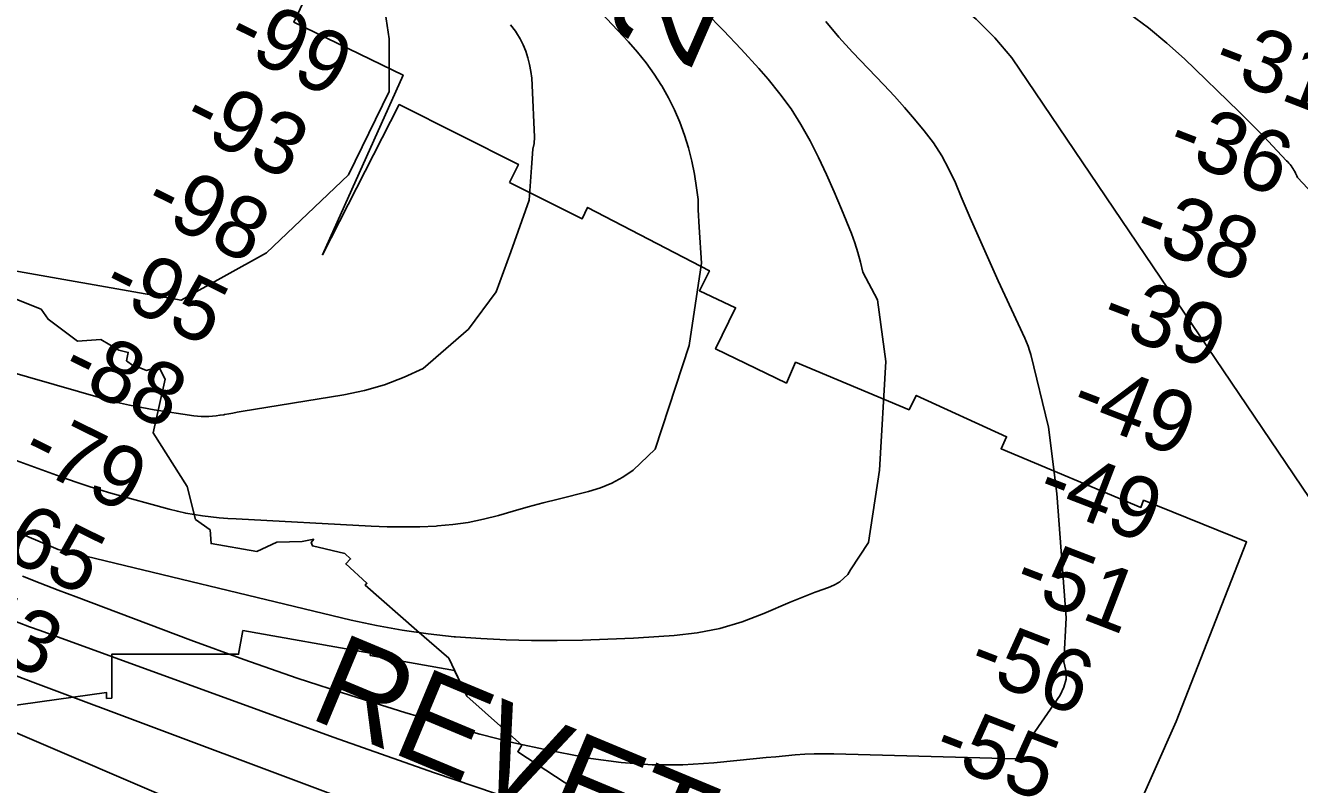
# Model space of a CAD drawing. Extents: x 3263578 to 3301413, y 764927 to 798602.
# Drawn here: x 3281967 to 3283343, y 783206 to 784025 of the extents above; entities that cross this region are included whole.
import ezdxf

# ---------------------------------------------------------------- set-up
doc = ezdxf.new("R2010")
doc.units = 0
for name, color, linetype in [('V-RIVR-IDEN', 7, 'Continuous'), ('V-RIVR-RANG', 7, 'Continuous'), ('V-RRAP-RVMT', 7, 'Continuous'), ('V-RRAP-RVMT-IDEN', 7, 'Continuous'), ('V-TOPO-DPTH', 7, 'Continuous'), ('V-TOPO-MAJR', 7, 'Continuous'), ('V-TOPO-MINR', 7, 'Continuous')]:
    doc.layers.add(name, color=color, linetype=linetype)

msp = doc.modelspace()

# ---------------------------------------------------------------- linework, layer by layer
at = {"layer": 'V-RRAP-RVMT'}
for points in [[(3281527, 784176.8), (3281659.2, 784111.8), (3281678.1, 784148.8), (3281803, 784083.6), (3281841.2, 784155.5), (3281953.1, 784099.7), (3281963.9, 784122.4), (3282083.6, 784070.4), (3282087.1, 784078.4), (3282110.2, 784068.8), (3282133.9, 784114.1), (3282266.9, 784050.1), (3282256.8, 784028.8), (3282374.6, 783971.7), (3282287.6, 783777.8), (3282370.5, 783940), (3282499.2, 783875.4), (3282489.6, 783855.9)], [(3282489.6, 783855.9), (3282568.1, 783816.8), (3282573.8, 783828.9), (3282705.5, 783760.7), (3282694.6, 783739), (3282733.7, 783720.6), (3282712.1, 783676.3), (3282788.6, 783639.4), (3282798.4, 783661.9), (3282921, 783610.7), (3282928.7, 783626.1), (3283026.3, 783581.4), (3283020.4, 783568.5), (3283171.4, 783505.3), (3283174.3, 783512.9), (3283285.4, 783468), (3283209.3, 783274), (3283134.3, 783104.8)], [(3282111.5, 783656.7), (3282110.1, 783657), (3282097.5, 783653), (3282089.8, 783656.1), (3282083, 783653.5), (3282082.9, 783658.5), (3282075.9, 783663.5), (3282077.8, 783672.5), (3282067.8, 783675), (3282048.2, 783686.4), (3282022.9, 783684.8), (3281991.4, 783708.3), (3281983.8, 783719.1), (3281948.5, 783733.3), (3281941.9, 783731.9), (3281922.7, 783737.9), (3281854.3, 783729), (3281831.8, 783718.8), (3281797.8, 783719.2), (3281796, 783714.6), (3281732.7, 783688.9), (3281642.2, 783733), (3281645.5, 783741.2)], [(3282278.1, 783471.1), (3282265.6, 783468.4), (3282238.2, 783467.6), (3282216.8, 783457.6), (3282167.4, 783466.2), (3282166.4, 783481), (3282150.4, 783492.2), (3282141.5, 783527.8), (3282104.8, 783585.7), (3282117.9, 783643.6), (3282112.2, 783654.2), (3282111.5, 783656.7)], [(3282559, 783201.9), (3282498.4, 783241.6), (3282503, 783248.8), (3282443.4, 783301.6), (3282424, 783342.6), (3282389.6, 783372.5), (3282333.8, 783421.2), (3282335.5, 783423.3), (3282312.8, 783444.2), (3282318, 783449.7), (3282311.7, 783455.6), (3282276.7, 783463.7), (3282275.4, 783467.4), (3282278.1, 783471.1)], [(3281280, 783369.5), (3281419.9, 783369.3), (3281419.9, 783318.8), (3281549.9, 783318.7), (3281549.9, 783294.2), (3281679.9, 783294.1), (3281680, 783271.6), (3281751.1, 783271.5), (3281750.4, 783275.4), (3281906.1, 783296.9), (3281907.7, 783285.1), (3282054.3, 783305.5), (3282054.5, 783299.1), (3282060, 783299.2)], [(3282060, 783299.2), (3282060.1, 783346.7), (3282197.1, 783346.7), (3282201.7, 783372.3)], [(3282201.7, 783372.3), (3282339.6, 783348.1), (3282339.1, 783345.5), (3282430.2, 783329.3), (3282443.4, 783301.6), (3282503, 783248.8), (3282498.4, 783241.6), (3282559, 783201.9), (3282544.1, 783135.2), (3282551.3, 783129.1), (3282575.4, 783135.2), (3282601.3, 783129.6), (3282618.4, 783121.2), (3282714, 783119.2), (3282752.9, 783105), (3282797.1, 783079.9), (3282794.8, 783073.9), (3282916.2, 783027.3), (3282906.1, 783001.2), (3283027.4, 782954.6)]]:
    msp.add_lwpolyline(points, dxfattribs=at)
at = {"layer": 'V-TOPO-DPTH'}
for points in [[(3283660.9, 783519.7), (3283340.5, 783861.4), (3283339.7, 783863), (3283338.9, 783864.5), (3283338.1, 783866.1), (3283337.4, 783867.7), (3283336.6, 783869.2), (3283335.7, 783870.7), (3283334.8, 783872.2), (3283333.8, 783873.6), (3283333.6, 783873.8), (3283332.4, 783875.2), (3283331.2, 783876.7), (3283330, 783878.1), (3283328.7, 783879.4), (3283313.4, 783895.6), (3283304.5, 783905), (3283295.4, 783914.3), (3283286.2, 783923.4), (3283276.9, 783932.5), (3283218.4, 783989.2), (3283199.4, 784006.4), (3283179.7, 784022.8), (3283158.9, 784037.8)], [(3283158.9, 784037.8), (3283179.7, 784022.8), (3283199.4, 784006.4), (3283218.4, 783989.2), (3283276.9, 783932.5), (3283286.2, 783923.4), (3283295.4, 783914.3), (3283304.5, 783905), (3283313.4, 783895.6), (3283328.7, 783879.4), (3283330, 783878.1), (3283331.2, 783876.7), (3283332.4, 783875.2), (3283333.6, 783873.8), (3283333.8, 783873.6), (3283334.8, 783872.2), (3283335.7, 783870.7), (3283336.6, 783869.2), (3283337.4, 783867.7), (3283338.1, 783866.1), (3283338.9, 783864.5), (3283339.7, 783863), (3283340.5, 783861.4), (3283660.9, 783519.7)], [(3283979.6, 782089.4), (3282888, 782862.5), (3281912.3, 783281), (3281651.6, 783366.2), (3281607.5, 783380.8), (3281563.5, 783395.7), (3281519.6, 783411.1), (3281475.8, 783426.8), (3281432.4, 783443.3), (3281389.4, 783460.7), (3281346.9, 783479.4), (3281304.8, 783499), (3280858.2, 783715.4)], [(3283979.6, 782089.4), (3282888, 782862.5), (3281912.3, 783281), (3281651.6, 783366.2), (3281607.5, 783380.8), (3281563.5, 783395.7), (3281519.6, 783411.1), (3281475.8, 783426.8), (3281432.4, 783443.3), (3281389.4, 783460.7), (3281346.9, 783479.4), (3281304.8, 783499), (3280858.2, 783715.4)], [(3281957, 783323.4), (3281977.8, 783315.5), (3282790.3, 783011.4)], [(3282790.3, 783011.4), (3281977.8, 783315.5), (3281957, 783323.4)]]:
    msp.add_lwpolyline(points, dxfattribs=at)
at = {"layer": 'V-TOPO-MAJR'}
for points in [[(3283607.3, 783140.4), (3283032, 783990.3), (3283013.7, 784011.9), (3282993.3, 784032), (3282968.3, 784053.3), (3282933, 784081.7), (3282896.6, 784108.6), (3282858.7, 784133.2), (3282819.7, 784156.4), (3282535.8, 784313.8), (3282521.1, 784321.9), (3282506.3, 784330.1), (3282491.5, 784338.1), (3282476.7, 784346.2), (3282462, 784354.4), (3282447.4, 784362.7), (3282432.9, 784371.4), (3282418.6, 784380.2), (3281985.6, 784652.4), (3281939.5, 784683.5)], [(3282227.2, 783780.1), (3282315.8, 783864), (3282359.5, 783954.1), (3282359.6, 784010.9), (3282353, 784054.3), (3282333.1, 784084.4), (3282279.7, 784121.3), (3282186.2, 784158.3), (3282042.7, 784185.4), (3281929.1, 784205.7), (3281792.2, 784232.8), (3281702, 784236.3), (3281655.3, 784249.8), (3281618.6, 784256.6), (3281568.5, 784273.4), (3281472.5, 784307.7)], [(3280966.1, 783870.6), (3281217.4, 783726.3), (3281325.9, 783666.6), (3281435.7, 783609.5), (3281547.4, 783556.3), (3281660.4, 783505.8), (3281875.2, 783414.2), (3281881.8, 783411.5), (3281888.5, 783408.7), (3281895.2, 783406), (3281901.8, 783403.4), (3281908.6, 783400.8), (3281915.3, 783398.2), (3281921.9, 783395.6), (3281928.6, 783392.9), (3281937.6, 783389.4), (3281948.8, 783385), (3281960.1, 783380.7), (3281971.3, 783376.5), (3281982.6, 783372.3), (3282299.1, 783257.3), (3282408.4, 783218.8), (3282518.1, 783181.7)], [(3281920.2, 783766.6), (3282135, 783728.7), (3282227.2, 783780.1)]]:
    msp.add_lwpolyline(points, dxfattribs=at)
at = {"layer": 'V-TOPO-MINR'}
for points in [[(3281650.3, 783609.4), (3282002.2, 783459.7), (3282318.5, 783383.6), (3282346.1, 783377.7), (3282373.7, 783372.6), (3282401.6, 783368.7), (3282429.7, 783365.7), (3282431.1, 783365.6), (3282458.5, 783363.7), (3282486, 783362.3), (3282513.4, 783361.7), (3282540.9, 783361.6), (3282568.4, 783362.1), (3282595.8, 783362.9), (3282623.3, 783364.2), (3282650.7, 783365.9), (3282667.2, 783367), (3282692.1, 783370), (3282716.6, 783374.7), (3282740.6, 783381.8), (3282764.1, 783390.6), (3282792.7, 783402.9), (3282801.6, 783406.7), (3282810.6, 783410.3), (3282819.7, 783413.8), (3282828.8, 783417.1), (3282835.7, 783419.6), (3282841.1, 783422), (3282846.2, 783425), (3282850.7, 783428.7), (3282854.9, 783432.9), (3282857.8, 783437.7), (3282877.2, 783467.2), (3282889.2, 783545.4), (3282896, 783662.6), (3282887, 783729.1), (3282870.9, 783759.2), (3282868.6, 783769.8), (3282865.8, 783780.3), (3282862.5, 783790.6), (3282858.7, 783800.7), (3282848, 783827.2), (3282840.1, 783845.8), (3282832, 783864.4), (3282823.3, 783882.7), (3282814.2, 783900.8), (3282804.3, 783918.4), (3282793.6, 783935.4), (3282781.6, 783951.6), (3282768.8, 783967.2), (3282758.6, 783978.8), (3282739.7, 783999.6), (3282720.6, 784020), (3282700.9, 784039.9)], [(3282694.4, 783807.7), (3282693.3, 783826.4), (3282693.1, 783837.6), (3282691.6, 783850.2), (3282689.4, 783864.7), (3282686.6, 783879), (3282682.9, 783893.1), (3282678.6, 783907.1), (3282673.4, 783920.8), (3282667.7, 783934.2), (3282661.1, 783947.2), (3282654, 783960), (3282653.8, 783960.4), (3282645.7, 783972.9), (3282637.2, 783985), (3282627.8, 783996.5), (3282618, 784007.7), (3282582.8, 784045)], [(3283660.9, 783519.7), (3283340.5, 783861.4), (3283339.7, 783863), (3283338.9, 783864.5), (3283338.1, 783866.1), (3283337.4, 783867.7), (3283336.6, 783869.2), (3283335.7, 783870.7), (3283334.8, 783872.2), (3283333.8, 783873.6), (3283333.6, 783873.8), (3283332.4, 783875.2), (3283331.2, 783876.7), (3283330, 783878.1), (3283328.7, 783879.4), (3283313.4, 783895.6), (3283304.5, 783905), (3283295.4, 783914.3), (3283286.2, 783923.4), (3283276.9, 783932.5), (3283218.4, 783989.2), (3283199.4, 784006.4), (3283179.7, 784022.8), (3283158.9, 784037.8)], [(3281963.7, 783431.1), (3281982.9, 783423.5), (3282002.2, 783416), (3282021.5, 783408.6), (3282145.3, 783362), (3282202.7, 783341.1), (3282260.3, 783321), (3282318.3, 783302.1), (3282376.6, 783284), (3282420.8, 783270.8), (3282457.4, 783260.6), (3282494.1, 783251.2), (3282531.2, 783243.1), (3282568.5, 783235.9), (3282577.2, 783234.4), (3282610.3, 783229.9), (3282643.5, 783227.3), (3282676.8, 783227.5), (3282710.2, 783229.5), (3282756.2, 783234.1), (3282766.6, 783235.2), (3282777, 783236.2), (3282787.5, 783237.1), (3282797.9, 783238.1), (3282808.3, 783238.8), (3282818.7, 783239.3), (3282829.2, 783239.4), (3282839.6, 783239.3), (3283036.8, 783233.8), (3283084.1, 783302.7), (3283088.2, 783311.3), (3283090.6, 783320), (3283090.3, 783329.1), (3283088.1, 783338.4), (3283090.7, 783385.9), (3283080.6, 783520.2), (3283071.7, 783591.8), (3283052.3, 783670.2), (3283051, 783674.7), (3283049.5, 783679.2), (3283047.8, 783683.7), (3283045.9, 783688), (3283017.3, 783749.8), (3283007, 783772.3), (3282996.9, 783794.9), (3282987.1, 783817.6), (3282977.4, 783840.4), (3282971, 783855.6), (3282964, 783870.4), (3282956.2, 783884.8), (3282947.2, 783898.5), (3282937.4, 783911.7), (3282926.9, 783924.3), (3282916.1, 783936.8), (3282905.1, 783949.1), (3282893.8, 783961.1), (3282859.9, 783996.5), (3282845.2, 784012.8), (3282831.2, 784029.7)], [(3282514.8, 783891.8), (3282516.1, 783898.1), (3282516.5, 783904.7), (3282514.2, 783960.8), (3282513.6, 783968.3), (3282512.7, 783975.7), (3282511.2, 783983.1), (3282509.5, 783990.4), (3282507.1, 783997.5), (3282504.3, 784004.4), (3282500.9, 784011), (3282497.1, 784017.4), (3282495.9, 784019.2), (3282490.8, 784026.1)], [(3281913.8, 783662), (3282053.1, 783622.1), (3282066.1, 783618.6), (3282079.3, 783615.5), (3282092.5, 783612.9), (3282105.8, 783610.6), (3282148.6, 783604.2), (3282152.6, 783603.7), (3282156.6, 783603.4), (3282160.7, 783603.3), (3282164.8, 783603.4), (3282168.9, 783603.7), (3282172.9, 783604.1), (3282176.9, 783604.6), (3282181, 783605.3), (3282181.9, 783605.5), (3282186.4, 783606.3), (3282190.9, 783607.1), (3282195.4, 783607.9), (3282199.9, 783608.7), (3282310.5, 783626.7), (3282332.8, 783631.5), (3282354.6, 783637.6), (3282375.8, 783645.7), (3282396.5, 783655.3), (3282445.3, 783697.6), (3282475.3, 783737.9), (3282491.1, 783780.9), (3282510.7, 783836.9), (3282513.4, 783872), (3282514.8, 783891.8)], [(3281845.5, 783596.3), (3282012.2, 783535.7), (3282023.8, 783531.6), (3282035.5, 783527.7), (3282047.3, 783524.1), (3282059.2, 783520.7), (3282122, 783503.2), (3282130.9, 783501), (3282139.9, 783499), (3282148.9, 783497.4), (3282158, 783496.1), (3282167.1, 783495), (3282176.2, 783494.1), (3282185.4, 783493.4), (3282194.5, 783492.8), (3282340, 783485), (3282357.6, 783484.4), (3282375.1, 783484.1), (3282392.7, 783484.4), (3282410.2, 783485.1), (3282411.8, 783485.2), (3282428.5, 783486.8), (3282445, 783489), (3282461.3, 783492.5), (3282477.5, 783496.6), (3282493.6, 783501.2), (3282509.7, 783505.7), (3282525.9, 783510), (3282542.2, 783514.2), (3282574.9, 783522.3), (3282587.8, 783526.4), (3282600.2, 783531.4), (3282612, 783537.9), (3282623.2, 783545.4), (3282646.9, 783568.1), (3282683.6, 783680.1), (3282696.9, 783768.7), (3282694.4, 783807.7)], [(3280858.2, 783715.4), (3281304.8, 783499), (3281346.9, 783479.4), (3281389.4, 783460.7), (3281432.4, 783443.3), (3281475.8, 783426.8), (3281519.6, 783411.1), (3281563.5, 783395.7), (3281607.5, 783380.8), (3281651.6, 783366.2), (3281912.3, 783281), (3282888, 782862.5), (3283979.6, 782089.4)], [(3281957, 783323.4), (3281977.8, 783315.5), (3282790.3, 783011.4)]]:
    msp.add_lwpolyline(points, dxfattribs=at)

# ---------------------------------------------------------------- texts
at = {"layer": 'V-RIVR-IDEN'}
msp.add_text('257', height=100, rotation=66.3774, dxfattribs=at).set_placement((3282683.7, 783974))
at = {"layer": 'V-RIVR-RANG'}
for s, rotation, p in [('-99', 333.8079, (3282180.8, 784003.2)), ('-31', 338.9253, (3283245.7, 783974.8)), ('-93', 333.8079, (3282133.5, 783915)), ('-36', 338.9253, (3283196.6, 783886.5)), ('-98', 333.8079, (3282091.6, 783824.2)), ('-38', 338.9253, (3283160.1, 783793.4)), ('-95', 333.8079, (3282046.4, 783735)), ('-39', 338.9253, (3283124.8, 783699.9)), ('-88', 333.8079, (3282002.1, 783645.3)), ('-49', 338.9253, (3283092.2, 783605.3)), ('-79', 333.8079, (3281959.1, 783555)), ('-49', 338.9253, (3283056.1, 783512)), ('-65', 333.8079, (3281913.6, 783466)), ('-51', 338.9253, (3283030.9, 783414.5)), ('-43', 333.8079, (3281868, 783377)), ('-56', 338.9253, (3282981.8, 783326.3)), ('-55', 338.9253, (3282944.3, 783233.6))]:
    msp.add_text(s, height=67, rotation=rotation, dxfattribs=at).set_placement(p)
at = {"layer": 'V-RRAP-RVMT-IDEN'}
msp.add_text('REVET.', height=100, rotation=337.3706, dxfattribs=at).set_placement((3282270.7, 783278.9))

doc.saveas('drawing.dxf')
